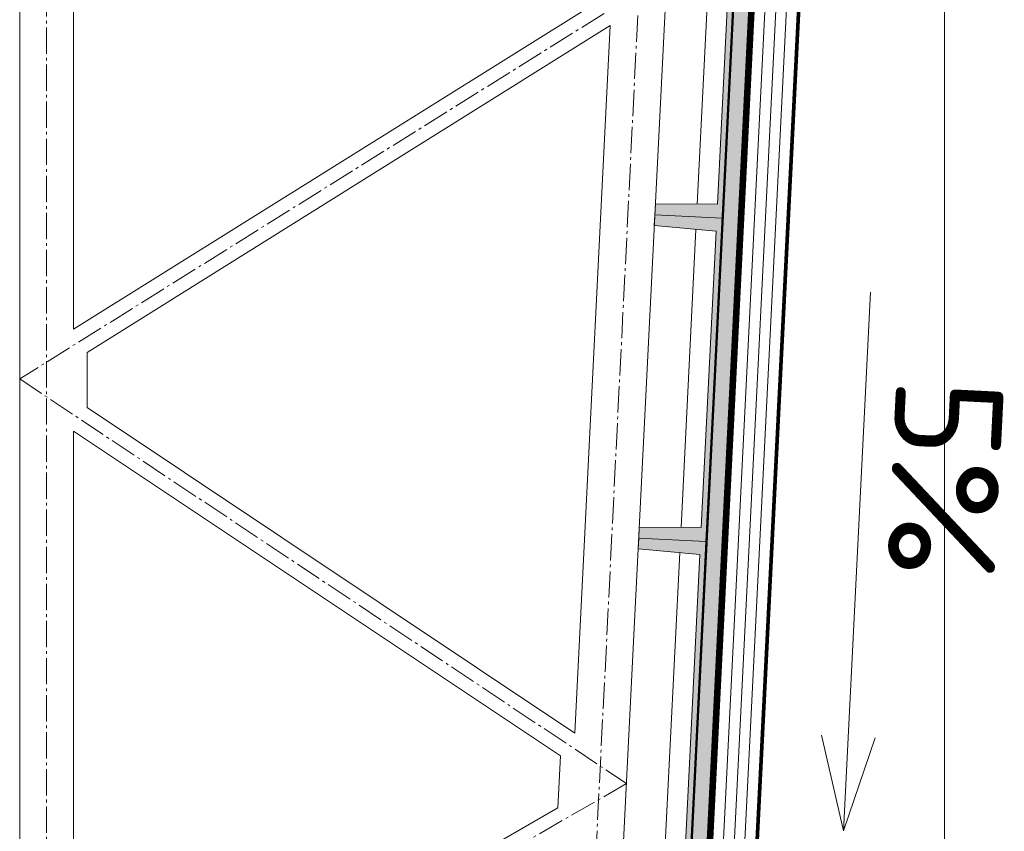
# Model space of a CAD drawing. Header units: millimetres. Extents: x -916886 to 3713765, y -2985421 to 1675785.
# Tile 52 of 656: x -45810 to -42159, y 66223 to 69231. Entities that reach past the tile are written whole.
import ezdxf

# ---------------------------------------------------------------- set-up
doc = ezdxf.new("R2010")
doc.units = ezdxf.units.MM
doc.linetypes.add('AM_DIN_G_W050', pattern=[13.75, 9.75, -1.5, 1, -1.5])
doc.linetypes.add('CARKOVANA', pattern=[5, 3, -2])
for name, color, linetype, lineweight in [('A99_N_kce-rez-ten', 1, 'Continuous', 9), ('A99_N_koty-200-vysk', 6, 'Continuous', 9), ('A99_N_sraf', 252, 'Continuous', 0), ('A99_S_kce-pohl', 7, 'Continuous', 5), ('A99_S_kce-rez-sil', 7, 'Continuous', 15), ('A99_S_kce-rez-ten', 7, 'Continuous', 9), ('A99_S_sraf', 252, 'Continuous', 9)]:
    doc.layers.add(name, color=color, linetype=linetype, lineweight=lineweight)
doc.styles.add('ad_popis 100', font='isocpeur.ttf', dxfattribs={"height": 200})
doc.linetypes.add('IZOLACE', pattern='A,0.00254,-2.54,[134,ltypeshp.shx,S=2.54,R=0,X=-2.54,Y=0],-5.08,[134,ltypeshp.shx,S=2.54,R=180,X=2.54,Y=0],-2.54', length=10.16254)

msp = doc.modelspace()

# ---------------------------------------------------------------- hatches: boundary and pattern name
at = {"layer": 'A99_S_sraf', "lineweight": 0, "transparency": 33554687}
h = msp.add_hatch(dxfattribs=at)
h.set_pattern_fill('ZELEZOBETON', scale=10, angle=180)
h.set_pattern_definition([(315, (-46720, 146260), (35.35534, 35.35534), []), (315, (-46720, 146245.86), (35.35534, 35.35534), []), (315, (-46720, 146217.574), (49.497475, 21.213203), [20, -10, 0, -10])])
h.paths.add_polyline_path([(-43444.6, 63702.1), (-43505.5, 63705.2), (-43643.1, 63712), (-43694.3, 63714.6), (-43692.3, 63754.6), (-43462.1, 63753.1), (-43407.2, 64851.7), (-43636.4, 64873.2), (-43632.4, 64953.1), (-43402.2, 64951.6), (-43347.3, 66050.2), (-43576.4, 66071.7), (-43572.4, 66151.6), (-43342.3, 66150.1), (-43287.4, 67248.7), (-43516.5, 67270.2), (-43512.5, 67350.1), (-43282.4, 67348.6), (-43227.6, 68447.2), (-43456.8, 68468.7), (-43452.6, 68548.6), (-43222.6, 68547.1), (-43167.7, 69645.7), (-43396.6, 69667.2), (-43394.6, 69707.1), (-42585.9, 69666.7), (-42590.4, 69576.8), (-43155.2, 69494.9)])
at = {"layer": 'A99_S_sraf', "linetype": 'Continuous', "lineweight": 0, "ltscale": 2, "transparency": 33554562}
h = msp.add_hatch(dxfattribs=at)
h.set_pattern_fill('BETON-LEHKY', scale=10, angle=180)
h.set_pattern_definition([(317.86, (-43433.888, 117734.24), (26.837778, 29.660305), []), (272.86, (-43418.407, 117689.89), (29.660305, -26.837778), [5, -51.568542]), (317.86, (-43418.157, 117684.896), (26.837778, 29.660305), [5, -35]), (2.86, (-43414.45, 117681.542), (26.837778, 29.660305), [5, -51.568543]), (47.86, (-43409.456, 117681.79), (-29.660305, 26.837778), [5, -35]), (272.86, (-43406.35, 117690.492), (29.660305, -26.837778), [5, -51.568542]), (317.86, (-43410.06, 117693.847), (26.837778, 29.660305), [5, -35]), (2.86, (-43415.052, 117693.598), (26.837778, 29.660305), [5, -51.568543]), (47.86, (-43418.407, 117689.89), (-29.660305, 26.837778), [5, -35]), (317.86, (-43401.13, 117677.63), (26.837778, 29.660305), [10, -30])])
h.paths.add_polyline_path([(-43388.2, 63627.6), (-43095.8, 69481.9), (-43150.7, 69484.7), (-43445, 63630)])

# ---------------------------------------------------------------- linework, layer by layer
at = {"layer": 'A99_N_kce-rez-ten', "color": 7, "linetype": 'CARKOVANA', "lineweight": 0, "ltscale": 15, "const_width": 5}
for points in [[(-43562.5, 63400), (-43562.5, 63540.3, -0.400665), (-43545.8, 63557.7), (-43228.6, 63572.5, 0.386254), (-43207.2, 63593.8), (-42921.8, 69306), (-42820.1, 69440), (-42599.8, 69471.9), (-42422.5, 69550.9), (-42422.5, 69657.5)], [(-43557.5, 63400), (-43557.5, 63540.3, -0.400665), (-43545.6, 63552.7), (-43228.4, 63567.5, 0.386254), (-43202.2, 63593.6), (-42916.9, 69304.2), (-42817.4, 69435.3), (-42598.4, 69467.1), (-42417.5, 69547.6), (-42417.5, 69657.5)]]:
    msp.add_lwpolyline(points, format="xyb", dxfattribs=at)
at = {"layer": 'A99_N_kce-rez-ten', "color": 7, "linetype": 'Continuous', "lineweight": 0, "ltscale": 0.5}
for points in [[(-43565, 63400), (-43565, 63540.3, -0.400665), (-43545.9, 63560.2), (-43228.7, 63575, 0.386254), (-43209.7, 63594), (-42924.3, 69306.9), (-42821.5, 69442.3), (-42600.5, 69474.3), (-42425, 69552.5), (-42425, 69657.5)], [(-43560, 63400), (-43560, 63540.3, -0.400665), (-43545.7, 63555.2), (-43228.5, 63570, 0.386254), (-43204.7, 63593.7), (-42919.4, 69305.1), (-42818.7, 69437.6), (-42599.1, 69469.5), (-42420, 69549.3), (-42420, 69657.5)], [(-43555, 63400), (-43555, 63540.3, -0.400665), (-43545.5, 63550.2), (-43228.3, 63565, 0.386254), (-43199.7, 63593.5), (-42914.4, 69303.3), (-42816, 69433), (-42597.7, 69464.7), (-42415, 69546), (-42415, 69657.5)]]:
    msp.add_lwpolyline(points, format="xyb", dxfattribs=at)
at = {"layer": 'A99_N_kce-rez-ten', "color": 7, "lineweight": 0}
msp.add_lwpolyline([(-43290.9, 63572.1), (-42998.9, 69416.5)], dxfattribs=at)
at = {"layer": 'A99_N_koty-200-vysk'}
for points in [[(-42754.5, 66224.5), (-42654.7, 68222)], [(-42754.5, 66224.5), (-42836.9, 66579)], [(-42754.5, 66224.5), (-42836.9, 66579)], [(-42754.5, 66224.5), (-42637.2, 66569.1)], [(-42754.5, 66224.5), (-42637.2, 66569.1)]]:
    msp.add_lwpolyline(points, dxfattribs=at)
at = {"layer": 'A99_N_sraf', "color": 7, "linetype": 'IZOLACE', "ltscale": 3.8}
for points in [[(-43331, 63570.2), (-43039.2, 69410.7)], [(-43251.4, 63573.9), (-42958.6, 69422.4)]]:
    msp.add_lwpolyline(points, dxfattribs=at)
at = {"layer": 'A99_S_kce-pohl', "color": 7, "linetype": 'AM_DIN_G_W050', "lineweight": 0, "ltscale": 10}
for points in [[(-43359.9, 72405), (-43809.9, 63405)], [(-45710, 64705.3), (-45710, 64705.3), (-45710, 72400)], [(-43410, 69400), (-45810, 67900), (-43560, 66400), (-45810, 65100)]]:
    msp.add_lwpolyline(points, dxfattribs=at)
at = {"layer": 'A99_S_kce-pohl', "color": 253, "linetype": 'AM_DIN_G_W050', "lineweight": 0, "ltscale": 10}
for points in [[(-43359.9, 72405), (-43809.9, 63405)], [(-45710, 64705.3), (-45710, 64705.3), (-45710, 72400)], [(-43410, 69400), (-45810, 67900), (-43560, 66400), (-45810, 65100)]]:
    msp.add_lwpolyline(points, dxfattribs=at)
at = {"layer": 'A99_S_kce-pohl', "color": 7, "lineweight": 5}
for points in [[(-45810, 72400), (-45810, 64705.3)], [(-43260, 72400), (-43710, 63400)], [(-45610, 70716), (-45610, 68084)], [(-43665.3, 69299.4), (-45610, 68084)], [(-43619.8, 69209.9), (-45560, 67997.3)], [(-43619.8, 69209.9), (-43750.9, 66587.3)], [(-45560, 67997.3), (-45560, 67793.4)], [(-45560, 67793.4), (-43750.9, 66587.3)], [(-45610, 67706.6), (-45610, 65273.3)], [(-45610, 67706.6), (-43805.1, 66503.3)], [(-43805.1, 66503.3), (-43814.8, 66310.5)], [(-43814.8, 66310.5), (-45610, 65273.3)]]:
    msp.add_lwpolyline(points, dxfattribs=at)
at = {"layer": 'A99_S_kce-pohl', "lineweight": 5}
for points in [[(-45810, 72400), (-45810, 64705.3)], [(-43260, 72400), (-43710, 63400)], [(-45610, 70716), (-45610, 68084)], [(-43665.3, 69299.4), (-45610, 68084)], [(-43619.8, 69209.9), (-45560, 67997.3)], [(-43619.8, 69209.9), (-43750.9, 66587.3)], [(-45560, 67997.3), (-45560, 67793.4)], [(-45560, 67793.4), (-43750.9, 66587.3)], [(-45610, 67706.6), (-45610, 65273.3)], [(-45610, 67706.6), (-43805.1, 66503.3)], [(-43805.1, 66503.3), (-43814.8, 66310.5)], [(-43814.8, 66310.5), (-45610, 65273.3)]]:
    msp.add_lwpolyline(points, dxfattribs=at)
at = {"layer": 'A99_S_kce-rez-sil', "color": 7, "lineweight": 13}
for points in [[(-43454.8, 68508.6), (-43452.8, 68548.6), (-43222.6, 68547.1), (-43167.7, 69645.7), (-43396.9, 69667.2), (-43394.9, 69707.1), (-43145.2, 69694.7)], [(-43454.8, 68508.6), (-43456.8, 68468.7), (-43227.6, 68447.2), (-43282.4, 67348.6), (-43512.6, 67350.1), (-43514.6, 67310.1), (-43514.6, 67310.1)], [(-43574.5, 66111.6), (-43572.5, 66151.6), (-43342.3, 66150.1), (-43287.4, 67248.7), (-43516.6, 67270.2), (-43514.6, 67310.1), (-43514.6, 67310.1)]]:
    msp.add_lwpolyline(points, dxfattribs=at)
at = {"layer": 'A99_S_kce-rez-ten', "color": 7, "lineweight": 0}
for points in [[(-43454.8, 68508.6), (-43205.1, 68496.2), (-43145.2, 69694.7), (-43394.9, 69707.1), (-43396.9, 69667.2), (-43167.7, 69645.7), (-43222.6, 68547.1), (-43452.8, 68548.6)], [(-43514.6, 67310.1), (-43265, 67297.6), (-43205.1, 68496.2), (-43454.8, 68508.6), (-43456.8, 68468.7), (-43227.6, 68447.2), (-43282.4, 67348.6), (-43512.6, 67350.1)], [(-43574.5, 66111.6), (-43324.8, 66099.1), (-43265, 67297.6), (-43514.6, 67310.1), (-43516.6, 67270.2), (-43287.4, 67248.7), (-43342.3, 66150.1), (-43572.5, 66151.6)]]:
    msp.add_lwpolyline(points, close=True, dxfattribs=at)
at = {"layer": 'A99_S_kce-rez-ten', "color": 7, "lineweight": 5}
for points in [[(-43297.6, 68547.6), (-43242.4, 69652.7)], [(-43302.3, 68454.2), (-43357.5, 67349.1)], [(-43417.4, 66150.6), (-43362.2, 67255.7)]]:
    msp.add_lwpolyline(points, dxfattribs=at)
at = {"layer": 'A99_S_kce-rez-ten', "color": 7, "lineweight": 0}
for points in [[(-43444.6, 63702.1), (-43155.2, 69494.9), (-42588.9, 69577)], [(-43388.6, 63619.2), (-43094.7, 69503.7), (-42595, 69576.2)], [(-43368.7, 63618.2), (-43075.5, 69486.2), (-42595, 69556)], [(-43439.6, 63701.9), (-43150.1, 69496.4)], [(-42380, 62750), (-42380, 69466.1)]]:
    msp.add_lwpolyline(points, dxfattribs=at)
at = {"layer": 'A99_S_kce-rez-ten', "color": 7, "linetype": 'CARKOVANA', "lineweight": 0, "ltscale": 15}
for points, const_width in [([(-43378.7, 63618.7), (-43085.1, 69495), (-42595, 69566.2)], 20), ([(-43442.1, 63702), (-43152.6, 69494.8)], 5)]:
    msp.add_lwpolyline(points, dxfattribs=dict(at, const_width=const_width))

# ---------------------------------------------------------------- texts
at = {"layer": 'A99_N_koty-200-vysk', "insert": (-42195.9, 67150.9), "char_height": 400, "attachment_point": 3, "rotation": 267.14, "style": 'ad_popis 100'}
msp.add_mtext_dynamic_manual_height_columns('5%', width=70, gutter_width=1000, heights=[0], dxfattribs=at)
msp.add_mtext_dynamic_manual_height_columns('5%', width=70, gutter_width=1000, heights=[0], dxfattribs=at)

doc.saveas('drawing.dxf')
